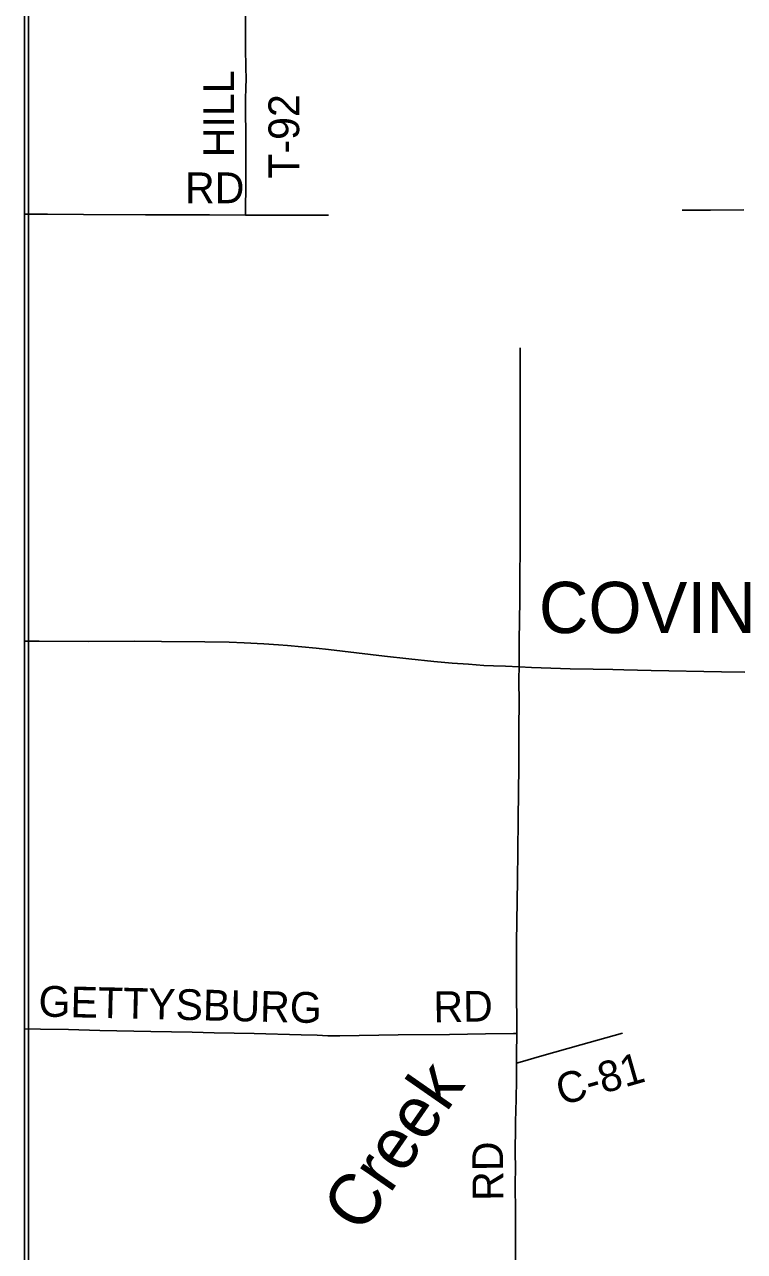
# Model space of a CAD drawing. Extents: x -87 to 2145, y -2128 to 440.
# Drawn here: x 90.3 to 125.5, y -623.4 to -563.5 of the extents above; entities that cross this region are included whole.
import ezdxf

# ---------------------------------------------------------------- set-up
doc = ezdxf.new("R2010")
doc.units = 0
for name, color, linetype in [('GM_X_Adjacent_County', 7, 'Continuous'), ('GM_X_Corporation_Text', 7, 'Continuous'), ('GM_X_County', 7, 'Continuous'), ('GM_X_County_Road', 7, 'Continuous'), ('GM_X_County_Road_Text', 7, 'Continuous'), ('GM_X_Major_River_Text', 7, 'Continuous'), ('GM_X_Township', 7, 'Continuous'), ('GM_X_Township_Road', 7, 'Continuous'), ('GM_X_Township_Road_Text', 7, 'Continuous'), ('GM_X_US_Route', 7, 'Continuous'), ('SH_Border', 7, 'Continuous')]:
    doc.layers.add(name, color=color, linetype=linetype)

msp = doc.modelspace()

# ---------------------------------------------------------------- linework, layer by layer
at = {"layer": 'GM_X_Adjacent_County'}
msp.add_lwpolyline([(90.326, -451.873), (90.326, -655.29), (342.126, -655.29), (342.126, -461.349)], dxfattribs=at)
at = {"layer": 'GM_X_County'}
msp.add_lwpolyline([(90.326, -451.873), (90.326, -655.29), (342.126, -655.29), (342.126, -461.349)], dxfattribs=at)
at = {"layer": 'GM_X_County_Road'}
for points in [[(122.407, -572.592), (123.802, -572.582), (125.426, -572.573)], [(90.326, -572.777), (91.443, -572.783), (93.198, -572.796), (96.231, -572.806), (99.345, -572.813), (101.11, -572.827)], [(101.11, -572.827), (104.593, -572.827), (105.162, -572.828)], [(114.451, -594.864), (114.453, -594.745), (114.457, -594.532), (114.465, -593.583), (114.489, -591.601), (114.499, -590.601), (114.512, -588.934), (114.513, -587.802), (114.506, -587.047), (114.503, -586.211), (114.505, -583.915), (114.502, -582.684), (114.503, -580.765), (114.504, -579.293)], [(114.345, -612.738), (114.345, -612.717), (114.336, -610.327), (114.331, -609.158), (114.332, -608.666), (114.336, -608.293), (114.383, -605.272), (114.415, -602.354), (114.434, -600.91), (114.44, -599.779), (114.444, -598.909), (114.45, -597.745), (114.451, -596.663), (114.44, -595.449), (114.451, -594.864)], [(90.326, -612.517), (91.103, -612.523), (92.464, -612.552), (94.006, -612.588), (96.482, -612.648), (98.499, -612.682), (99.582, -612.703), (101.533, -612.742), (103.829, -612.801), (104.599, -612.827), (105.123, -612.848), (105.713, -612.857), (108.551, -612.812), (111.061, -612.79), (112.815, -612.76), (114.175, -612.741), (114.345, -612.738)], [(114.331, -614.196), (114.507, -614.143), (115.558, -613.825), (117.468, -613.29), (119.505, -612.719)], [(114.331, -614.196), (114.336, -613.765), (114.345, -612.738)], [(114.272, -627.215), (114.275, -624.919), (114.275, -621.754), (114.268, -619.83), (114.274, -619.534), (114.268, -618.322), (114.279, -617.49), (114.285, -617.045), (114.308, -615.947), (114.321, -614.995), (114.331, -614.196)]]:
    msp.add_lwpolyline(points, dxfattribs=at)
at = {"layer": 'GM_X_Township'}
msp.add_lwpolyline([(90.326, -451.873), (90.326, -638.912), (100.953, -639.016), (111.479, -639.144), (114.255, -639.152), (127.218, -639.312), (140.406, -639.325), (142.807, -639.317), (144.927, -639.27), (178.921, -639.673), (180.382, -639.676), (193.831, -639.58), (193.148, -599.226), (193.87, -578.272), (194.163, -546.477), (194.423, -519.843), (194.535, -497.733), (194.66, -486.734), (194.487, -479.781), (194.661, -479.612), (194.97, -479.59), (195.138, -479.475), (195.194, -479.257), (195.32, -453.117)], dxfattribs=at)
at = {"layer": 'GM_X_Township_Road'}
msp.add_lwpolyline([(101.11, -572.827), (101.111, -572.668), (101.115, -571.29), (101.121, -570.109), (101.122, -569.503), (101.112, -567.142), (101.128, -566.651), (101.134, -566.141), (101.126, -565.665), (101.121, -565.502), (101.115, -565.305), (101.111, -565.011), (101.101, -562.852), (101.106, -562.278), (101.112, -561.655), (101.119, -560.825), (101.131, -559.416), (101.139, -558.727), (101.14, -558.498), (101.157, -557.159), (101.161, -555.356), (101.164, -553.882), (101.161, -553.659)], dxfattribs=at)
at = {"layer": 'GM_X_US_Route'}
msp.add_lwpolyline([(90.326, -593.607), (91.034, -593.609), (93.462, -593.62), (95.709, -593.613), (97.005, -593.622), (99.122, -593.635), (100.309, -593.656), (101.038, -593.686), (102.008, -593.738), (102.712, -593.784), (103.154, -593.821), (104.56, -593.945), (105.164, -594.011), (107.884, -594.334), (109.074, -594.469), (110.298, -594.591), (111.195, -594.677), (111.981, -594.732), (112.727, -594.786), (113.206, -594.813), (113.792, -594.834), (114.451, -594.864), (115.06, -594.891), (116.945, -594.95), (118.076, -594.979), (119.028, -594.989), (119.56, -594.997), (120.897, -595.033), (124.324, -595.106), (125.472, -595.122)], dxfattribs=at)
at = {"layer": 'SH_Border'}
for points in [[(90.326, -234.78), (90.326, -654.78), (90.514, -654.78), (90.514, -234.78)], [(342.126, -654.78), (342.126, -234.78), (90.514, -234.78), (90.514, -654.78)]]:
    msp.add_lwpolyline(points, close=True, dxfattribs=at)

# ---------------------------------------------------------------- texts
at = {"layer": 'GM_X_Corporation_Text'}
msp.add_text('COVINGTON', height=2.5, rotation=0.00001, dxfattribs=at).set_placement((115.422, -593.213))
at = {"layer": 'GM_X_County_Road_Text'}
for s, rotation, p in [('RD', 0.00001, (98.155, -572.246)), ('GETTYSBURG', 358.64846, (90.995, -611.911)), ('RD', 0.98722, (110.287, -612.197)), ('C-81', 15.94468, (116.513, -616.261)), ('RD', 90.49958, (113.69, -620.9))]:
    msp.add_text(s, height=1.5, rotation=rotation, dxfattribs=at).set_placement(p)
at = {"layer": 'GM_X_Major_River_Text'}
msp.add_text('Creek', height=2.4993, rotation=55.20625, dxfattribs=at).set_placement((106.77, -622.578))
at = {"layer": 'GM_X_Township_Road_Text'}
for s, rotation, p in [('HILL', 90.00057, (100.552, -570.005)), ('T-92', 90, (103.727, -571.053))]:
    msp.add_text(s, height=1.5, rotation=rotation, dxfattribs=at).set_placement(p)

doc.saveas('drawing.dxf')
